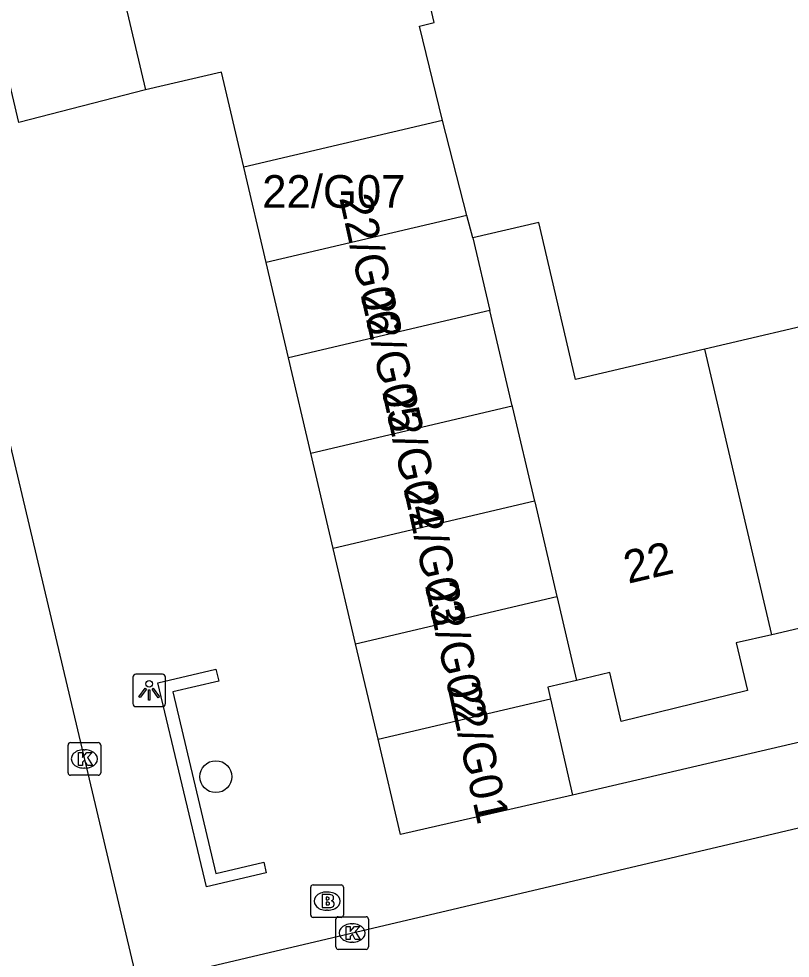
# Model space of a CAD drawing. Extents: x 158038 to 159242, y 380133 to 381214.
# Drawn here: x 158894.89 to 158918.5, y 380649.33 to 380678.11 of the extents above; entities that cross this region are included whole.
import ezdxf

# ---------------------------------------------------------------- set-up
doc = ezdxf.new("R2010")
doc.units = 0
for name, color, linetype in [('IMGEO_Boom', 7, 'Continuous'), ('IMGEO_Brandkraan', 7, 'Continuous'), ('IMGEO_Kolk', 7, 'Continuous'), ('IMGEO_Lichtpunt', 7, 'Continuous'), ('IMGEO_Muur', 7, 'Continuous'), ('IMGEO_Pand', 7, 'Continuous'), ('IMGEO_Pand_nummerreeks', 7, 'Continuous'), ('IMGEO_Parkeervlak_open', 7, 'Continuous'), ('IMGEO_Rijbaan_lokaal_open', 7, 'Continuous')]:
    doc.layers.add(name, color=color, linetype=linetype)

msp = doc.modelspace()

# ---------------------------------------------------------------- linework, layer by layer
at = {"layer": 'IMGEO_Boom'}
msp.add_circle((158900.92, 380654.894), 0.489, dxfattribs=at)
at = {"layer": 'IMGEO_Brandkraan'}
for p, q in [((158903.9, 380651.582), (158904.752, 380651.582)), ((158903.825, 380650.656), (158903.825, 380651.508)), ((158904.313, 380651.362), (158904.338, 380651.362)), ((158904.826, 380651.508), (158904.826, 380650.656)), ((158904.336, 380650.802), (158904.311, 380650.802)), ((158904.752, 380650.582), (158903.9, 380650.582))]:
    msp.add_line(p, q, dxfattribs=at)
for points in [[(158903.9, 380651.582), (158904.752, 380651.582)], [(158903.825, 380650.656), (158903.825, 380651.508)], [(158904.173, 380651.282), (158904.173, 380650.882), (158904.386, 380650.882)], [(158904.404, 380651.282), (158904.173, 380651.282)], [(158904.826, 380651.508), (158904.826, 380650.656)], [(158904.352, 380651.201), (158904.298, 380651.201), (158904.298, 380651.125)], [(158904.298, 380651.125), (158904.351, 380651.125)], [(158904.36, 380651.049), (158904.298, 380651.049), (158904.298, 380650.968)], [(158904.298, 380650.968), (158904.36, 380650.968)], [(158904.752, 380650.582), (158903.9, 380650.582)]]:
    msp.add_lwpolyline(points, dxfattribs=at)
for centre, radius, start, end in [((158903.902, 380651.506), 0.0765, 91.552, 178.448), ((158903.902, 380651.506), 0.0765, 91.552, 178.448), ((158904.75, 380651.506), 0.0765, 1.552, 88.448), ((158904.75, 380651.506), 0.0765, 1.552, 88.448), ((158904.408, 380651.137), 0.145, 59.4692, 91.5367), ((158904.433, 380651.184), 0.0922, 285.5137, 58.1501), ((158904.353, 380651.163), 0.0379, 267.8285, 90.9355), ((158904.361, 380651.008), 0.0404, 269.8759, 90.5077), ((158904.438, 380650.992), 0.105, 301.3115, 78.989), ((158904.392, 380651.133), 0.251, 268.6676, 293.5347), ((158903.902, 380650.658), 0.0765, 181.552, 268.448), ((158903.902, 380650.658), 0.0765, 181.552, 268.448), ((158904.75, 380650.658), 0.0765, 271.552, 358.448), ((158904.75, 380650.658), 0.0765, 271.552, 358.448)]:
    msp.add_arc(centre, radius, start, end, dxfattribs=at)
for centre, major_axis, ratio, start_param, end_param in [((158904.312, 380651.082), (-0.387, 0.002), 0.722429, 4.712389, 7.853982), ((158904.337, 380651.082), (-0.39, 0.002), 0.717154, 1.570796, 4.712389)]:
    msp.add_ellipse(centre, major_axis=major_axis, ratio=ratio, start_param=start_param, end_param=end_param, dxfattribs=at)
at = {"layer": 'IMGEO_Kolk'}
for p, q in [((158896.393, 380655.012), (158896.393, 380655.864)), ((158896.468, 380655.938), (158897.32, 380655.938)), ((158897.394, 380655.864), (158897.394, 380655.012)), ((158896.881, 380655.718), (158896.906, 380655.718)), ((158896.904, 380655.158), (158896.879, 380655.158)), ((158897.32, 380654.938), (158896.468, 380654.938)), ((158904.592, 380649.679), (158904.592, 380650.531)), ((158904.667, 380650.605), (158905.519, 380650.605)), ((158905.08, 380650.385), (158905.105, 380650.385)), ((158905.593, 380650.531), (158905.593, 380649.679)), ((158905.103, 380649.825), (158905.078, 380649.825)), ((158905.519, 380649.605), (158904.667, 380649.605))]:
    msp.add_line(p, q, dxfattribs=at)
for points in [[(158896.393, 380655.012), (158896.393, 380655.864)], [(158896.468, 380655.938), (158897.32, 380655.938)], [(158897.394, 380655.864), (158897.394, 380655.012)], [(158896.714, 380655.638), (158896.837, 380655.638), (158896.837, 380655.487), (158896.967, 380655.638), (158897.131, 380655.638), (158896.985, 380655.487), (158897.138, 380655.238), (158896.986, 380655.238), (158896.901, 380655.402), (158896.837, 380655.335), (158896.837, 380655.238), (158896.714, 380655.238), (158896.714, 380655.638)], [(158897.32, 380654.938), (158896.468, 380654.938)], [(158904.592, 380649.679), (158904.592, 380650.531)], [(158904.667, 380650.605), (158905.519, 380650.605)], [(158905.593, 380650.531), (158905.593, 380649.679)], [(158904.913, 380650.305), (158905.036, 380650.305), (158905.036, 380650.154), (158905.166, 380650.305), (158905.33, 380650.305), (158905.184, 380650.154), (158905.337, 380649.905), (158905.185, 380649.905), (158905.1, 380650.069), (158905.036, 380650.002), (158905.036, 380649.905), (158904.913, 380649.905), (158904.913, 380650.305)], [(158905.519, 380649.605), (158904.667, 380649.605)]]:
    msp.add_lwpolyline(points, dxfattribs=at)
for centre, start, end in [((158896.47, 380655.862), 91.552, 178.448), ((158896.47, 380655.862), 91.552, 178.448), ((158897.318, 380655.862), 1.552, 88.448), ((158897.318, 380655.862), 1.552, 88.448), ((158896.47, 380655.014), 181.552, 268.448), ((158896.47, 380655.014), 181.552, 268.448), ((158897.318, 380655.014), 271.552, 358.448), ((158897.318, 380655.014), 271.552, 358.448), ((158904.669, 380650.529), 91.552, 178.448), ((158904.669, 380650.529), 91.552, 178.448), ((158905.517, 380650.529), 1.552, 88.448), ((158905.517, 380650.529), 1.552, 88.448), ((158904.669, 380649.681), 181.552, 268.448), ((158904.669, 380649.681), 181.552, 268.448), ((158905.517, 380649.681), 271.552, 358.448), ((158905.517, 380649.681), 271.552, 358.448)]:
    msp.add_arc(centre, 0.0765, start, end, dxfattribs=at)
for centre, major_axis, ratio, start_param, end_param in [((158896.88, 380655.438), (-0.387, 0.002), 0.722429, 4.712389, 7.853982), ((158896.905, 380655.438), (-0.39, 0.002), 0.717154, 1.570796, 4.712389), ((158905.079, 380650.105), (-0.387, 0.002), 0.722429, 4.712389, 7.853982), ((158905.104, 380650.105), (-0.39, 0.002), 0.717154, 1.570796, 4.712389)]:
    msp.add_ellipse(centre, major_axis=major_axis, ratio=ratio, start_param=start_param, end_param=end_param, dxfattribs=at)
at = {"layer": 'IMGEO_Lichtpunt'}
for p, q in [((158898.379, 380657.941), (158898.379, 380657.134)), ((158898.379, 380657.941), (158898.379, 380657.134)), ((158899.281, 380658.036), (158898.473, 380658.036)), ((158899.281, 380658.036), (158898.473, 380658.036)), ((158899.375, 380657.134), (158899.375, 380657.941)), ((158899.375, 380657.134), (158899.375, 380657.941)), ((158898.473, 380657.04), (158899.281, 380657.04)), ((158898.473, 380657.04), (158899.281, 380657.04))]:
    msp.add_line(p, q, dxfattribs=at)
for points in [[(158898.753, 380657.605), (158898.792, 380657.577), (158898.604, 380657.315), (158898.566, 380657.342), (158898.753, 380657.605)], [(158898.965, 380657.577), (158899.003, 380657.604), (158899.19, 380657.342), (158899.151, 380657.314), (158898.965, 380657.577)], [(158898.855, 380657.557), (158898.902, 380657.557), (158898.902, 380657.235), (158898.855, 380657.235), (158898.855, 380657.557)]]:
    msp.add_lwpolyline(points, dxfattribs=at)
msp.add_circle((158898.878, 380657.739), 0.0994, dxfattribs=at)
for centre, start, end in [((158898.473, 380657.941), 90, 180), ((158898.473, 380657.941), 90, 180), ((158899.281, 380657.941), 0, 90), ((158899.281, 380657.941), 0, 90), ((158898.473, 380657.134), 180, 270), ((158898.473, 380657.134), 180, 270), ((158899.281, 380657.134), 270, 0), ((158899.281, 380657.134), 270, 360)]:
    msp.add_arc(centre, 0.0946, start, end, dxfattribs=at)
at = {"layer": 'IMGEO_Muur'}
msp.add_lwpolyline([(158900.629, 380651.518), (158899.148, 380657.769), (158900.919, 380658.189), (158901.006, 380657.824), (158899.599, 380657.491), (158900.918, 380651.924), (158902.388, 380652.272), (158902.463, 380651.953), (158900.629, 380651.518)], dxfattribs=at)
at = {"layer": 'IMGEO_Pand'}
for points in [[(158907.856, 380674.994), (158907.152, 380677.889), (158907.608, 380677.996), (158906.601, 380682.289), (158907.945, 380682.605), (158907.517, 380684.429)], [(158895.91, 380681.71), (158896.428, 380679.504), (158897.849, 380679.838), (158898.765, 380675.932)], [(158901.772, 380673.567), (158901.089, 380676.478), (158898.765, 380675.932)], [(158907.856, 380674.994), (158901.772, 380673.567)], [(158908.607, 380672.09), (158907.856, 380674.994)], [(158920.621, 380674.207), (158918.842, 380673.79), (158919.978, 380668.95), (158915.886, 380667.99)], [(158902.457, 380670.646), (158901.772, 380673.567)], [(158908.607, 380672.09), (158902.457, 380670.646)], [(158908.786, 380671.399), (158908.607, 380672.09)], [(158915.886, 380667.99), (158911.932, 380667.062), (158910.803, 380671.873), (158908.786, 380671.399)], [(158908.786, 380671.399), (158909.308, 380669.172)], [(158903.143, 380667.726), (158902.457, 380670.646)], [(158909.308, 380669.172), (158903.143, 380667.726)], [(158909.993, 380666.252), (158909.308, 380669.172)], [(158917.937, 380659.244), (158915.886, 380667.99)], [(158903.828, 380664.805), (158903.143, 380667.726)], [(158903.828, 380664.805), (158909.993, 380666.252)], [(158909.993, 380666.252), (158909.996, 380666.239), (158910.678, 380663.331)], [(158904.514, 380661.884), (158903.828, 380664.805)], [(158910.678, 380663.331), (158904.514, 380661.884)], [(158910.678, 380663.331), (158910.682, 380663.314), (158911.363, 380660.41)], [(158905.199, 380658.963), (158904.514, 380661.884)], [(158923.807, 380660.622), (158917.937, 380659.244)], [(158905.199, 380658.963), (158911.363, 380660.41)], [(158911.363, 380660.41), (158911.37, 380660.38), (158911.965, 380657.843)], [(158917.937, 380659.244), (158916.853, 380658.99), (158917.196, 380657.53), (158913.33, 380656.582), (158912.978, 380658.081), (158911.965, 380657.843)], [(158905.885, 380656.043), (158905.199, 380658.963)], [(158911.965, 380657.843), (158911.079, 380657.635), (158911.16, 380657.281)], [(158905.885, 380656.043), (158911.16, 380657.281)], [(158911.16, 380657.281), (158911.835, 380654.327)], [(158911.835, 380654.327), (158906.57, 380653.122), (158905.885, 380656.043)]]:
    msp.add_lwpolyline(points, dxfattribs=at)
at = {"layer": 'IMGEO_Parkeervlak_open'}
for points in [[(158898.765, 380675.932), (158894.884, 380674.937), (158885.832, 380713.512)], [(158942.427, 380661.461), (158911.835, 380654.327)]]:
    msp.add_lwpolyline(points, dxfattribs=at)
at = {"layer": 'IMGEO_Rijbaan_lokaal_open'}
msp.add_lwpolyline([(158883.169, 380712.856), (158886.425, 380699.287), (158892.098, 380675.667), (158898.523, 380648.555), (158934.704, 380657.083), (158975.044, 380666.574), (158968.647, 380694.592), (158966.776, 380702.764), (158964.624, 380711.769), (158961.403, 380725.779)], dxfattribs=at)

# ---------------------------------------------------------------- texts
at = {"layer": 'IMGEO_Pand_nummerreeks'}
msp.add_text('22/G07', height=1, dxfattribs=at).set_placement((158902.34, 380672.322))
for s, rotation, p in [('22/G06', 282.4649, (158904.694, 380672.628)), ('22/G05', 282.4649, (158905.35, 380669.659)), ('22/G04', 282.4649, (158906.006, 380666.69)), ('22/G03', 282.4649, (158906.662, 380663.722)), ('22', 13.2048, (158913.543, 380660.802)), ('22/G02', 282.4649, (158907.317, 380660.759)), ('22/G01', 282.4649, (158907.999, 380657.677))]:
    msp.add_text(s, height=1, rotation=rotation, dxfattribs=at).set_placement(p)

doc.saveas('drawing.dxf')
